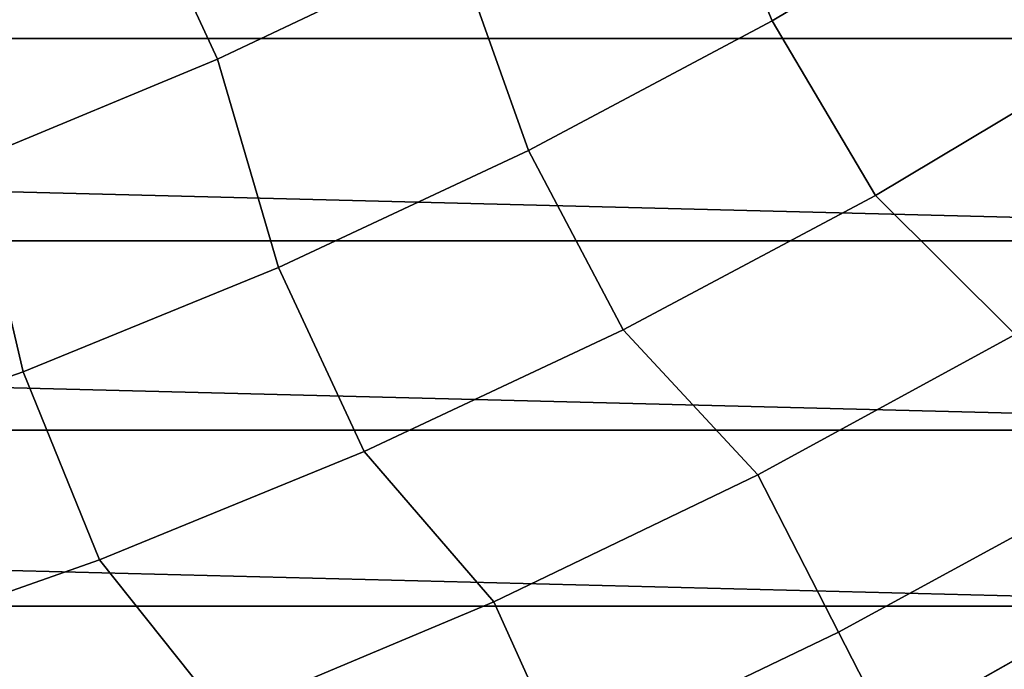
# Model space of a CAD drawing. Header units: metres. Extents: x -248 to 28, y -28 to 28.
# Tile 423 of 507: x 8.15 to 12.28, y -22.75 to -20.03. Entities that reach past the tile are written whole.
import ezdxf

# ---------------------------------------------------------------- set-up
doc = ezdxf.new("R2010")
doc.units = ezdxf.units.M
doc.layers.add('solid_10_061_053_XXX', color=7, linetype='CONTINUOUS')

msp = doc.modelspace()

# ---------------------------------------------------------------- linework, layer by layer
at = {"layer": 'solid_10_061_053_XXX'}
for points in [[(11.903188, -18.621553, 141.689758), (10.955665, -19.194309, 141.689758), (11.307475, -20.033081, 140.617996), (12.301, -19.438845, 140.617996)], [(8.581195, -19.328602, 142.717407), (8.980579, -20.193993, 141.689758), (9.980646, -19.718895, 141.689758), (9.538939, -18.874332, 142.717407)], [(10.955665, -19.194309, 141.689758), (9.980646, -19.718895, 141.689758), (10.285313, -20.57658, 140.617996), (11.307475, -20.033081, 140.617996)], [(18.257591, -19.207035, -9.8), (17.261364, -20.10709, -9.8), (-18.257515, -19.207106, -9.8)], [(17.261364, -20.10709, -9.8), (-17.261286, -20.107157, -9.8), (-18.257515, -19.207106, -9.8)], [(7.601892, -19.73431, 142.717407), (7.957974, -20.618408, 141.689758), (8.980579, -20.193993, 141.689758), (8.581195, -19.328602, 142.717407)], [(11.307475, -20.033081, 140.617996), (11.740562, -20.766052, 139.504547), (12.769735, -20.14953, 139.504547), (12.301, -19.438845, 140.617996)], [(9.980646, -19.718895, 141.689758), (8.980579, -20.193993, 141.689758), (9.237103, -21.067966, 140.617996), (10.285313, -20.57658, 140.617996)], [(10.285313, -20.57658, 140.617996), (10.681695, -21.330051, 139.504547), (11.740562, -20.766052, 139.504547), (11.307475, -20.033081, 140.617996)], [(17.261364, -20.10709, -9.8), (16.220831, -20.955532, -9.8), (-17.261286, -20.107157, -9.8)], [(16.220831, -20.955532, -9.8), (-16.220751, -20.955595, -9.8), (-17.261286, -20.107157, -9.8)], [(13.375141, -20.708769, 138.351929), (12.769735, -20.14953, 139.504547), (11.740562, -20.766052, 139.504547), (12.326267, -21.349722, 138.351929)], [(8.980579, -20.193993, 141.689758), (7.957974, -20.618408, 141.689758), (8.165498, -21.505997, 140.617996), (9.237103, -21.067966, 140.617996)], [(9.237103, -21.067966, 140.617996), (9.595812, -21.840103, 139.504547), (10.681695, -21.330051, 139.504547), (10.285313, -20.57658, 140.617996)], [(7.957974, -20.618408, 141.689758), (6.915397, -20.991079, 141.689758), (7.073214, -21.889563, 140.617996), (8.165498, -21.505997, 140.617996)], [(12.326267, -21.349722, 138.351929), (11.740562, -20.766052, 139.504547), (10.681695, -21.330051, 139.504547), (11.246749, -21.937595, 138.351929)], [(16.220831, -20.955532, -9.8), (15.138659, -21.750189, -9.8), (-16.220751, -20.955595, -9.8)], [(15.138659, -21.750189, -9.8), (-15.138575, -21.750248, -9.8), (-16.220751, -20.955595, -9.8)], [(8.165498, -21.505997, 140.617996), (8.485659, -22.294916, 139.504547), (9.595812, -21.840103, 139.504547), (9.237103, -21.067966, 140.617996)], [(11.246749, -21.937595, 138.351929), (10.681695, -21.330051, 139.504547), (9.595812, -21.840103, 139.504547), (10.13927, -22.47093, 138.351929)], [(11.585125, -22.597622, 137.162735), (12.697122, -21.99206, 137.162735), (12.326267, -21.349722, 138.351929), (11.246749, -21.937595, 138.351929)], [(7.073214, -21.889563, 140.617996), (7.354043, -22.693342, 139.504547), (8.485659, -22.294916, 139.504547), (8.165498, -21.505997, 140.617996)], [(15.138659, -21.750189, -9.8), (14.017624, -22.489017, -9.8), (-15.138575, -21.750248, -9.8)], [(14.017624, -22.489017, -9.8), (-14.017536, -22.489073, -9.8), (-15.138575, -21.750248, -9.8)], [(10.13927, -22.47093, 138.351929), (9.595812, -21.840103, 139.504547), (8.485659, -22.294916, 139.504547), (9.006582, -22.948399, 138.351929)], [(10.444324, -23.147001, 137.162735), (11.585125, -22.597622, 137.162735), (11.246749, -21.937595, 138.351929), (10.13927, -22.47093, 138.351929)], [(12.697122, -21.99206, 137.162735), (11.585125, -22.597622, 137.162735), (11.89735, -23.20664, 135.939667), (13.039316, -22.584759, 135.939667)], [(13.306265, -22.159639, 24.5), (12.147851, -22.815258, 24.5), (14.225511, -22.830782, 24.5), (15.363261, -22.081211, 24.5)], [(13.306221, -22.159664, 118.5), (12.147812, -22.815279, 118.5), (12.148281, -22.815027, 118), (13.305972, -22.159822, 118)], [(14.387893, -23.079979, 118.5), (12.147812, -22.815279, 118.5), (13.306221, -22.159664, 118.5), (15.538562, -22.321514, 118.5)], [(13.305972, -22.159822, 25), (12.148281, -22.815027, 25), (12.147851, -22.815258, 24.5), (13.306265, -22.159639, 24.5)], [(12.148281, -22.815027, 25), (13.305972, -22.159822, 25), (12.850577, -23.404116, 25), (12.250916, -23.723513, 25)], [(13.305972, -22.159822, 118), (12.148281, -22.815027, 118), (12.705352, -23.483269, 118), (13.302075, -23.15048, 118)], [(9.006582, -22.948399, 138.351929), (8.485659, -22.294916, 139.504547), (7.354043, -22.693342, 139.504547), (7.851503, -23.368813, 138.351929)], [(14.017624, -22.489017, -9.8), (12.860599, -23.170126, -9.8), (-14.017536, -22.489073, -9.8)], [(12.860599, -23.170126, -9.8), (-12.860509, -23.170177, -9.8), (-14.017536, -22.489073, -9.8)], [(9.277559, -23.638834, 137.162735), (10.444324, -23.147001, 137.162735), (10.13927, -22.47093, 138.351929), (9.006582, -22.948399, 138.351929)], [(13.039316, -22.584759, 135.939667), (11.89735, -23.20664, 135.939667), (12.182721, -23.763277, 134.685471), (13.352079, -23.12648, 134.685471)], [(11.585125, -22.597622, 137.162735), (10.444324, -23.147001, 137.162735), (10.725805, -23.770826, 135.939667), (11.89735, -23.20664, 135.939667)]]:
    msp.add_3dface(points, dxfattribs=at)

doc.saveas('drawing.dxf')
